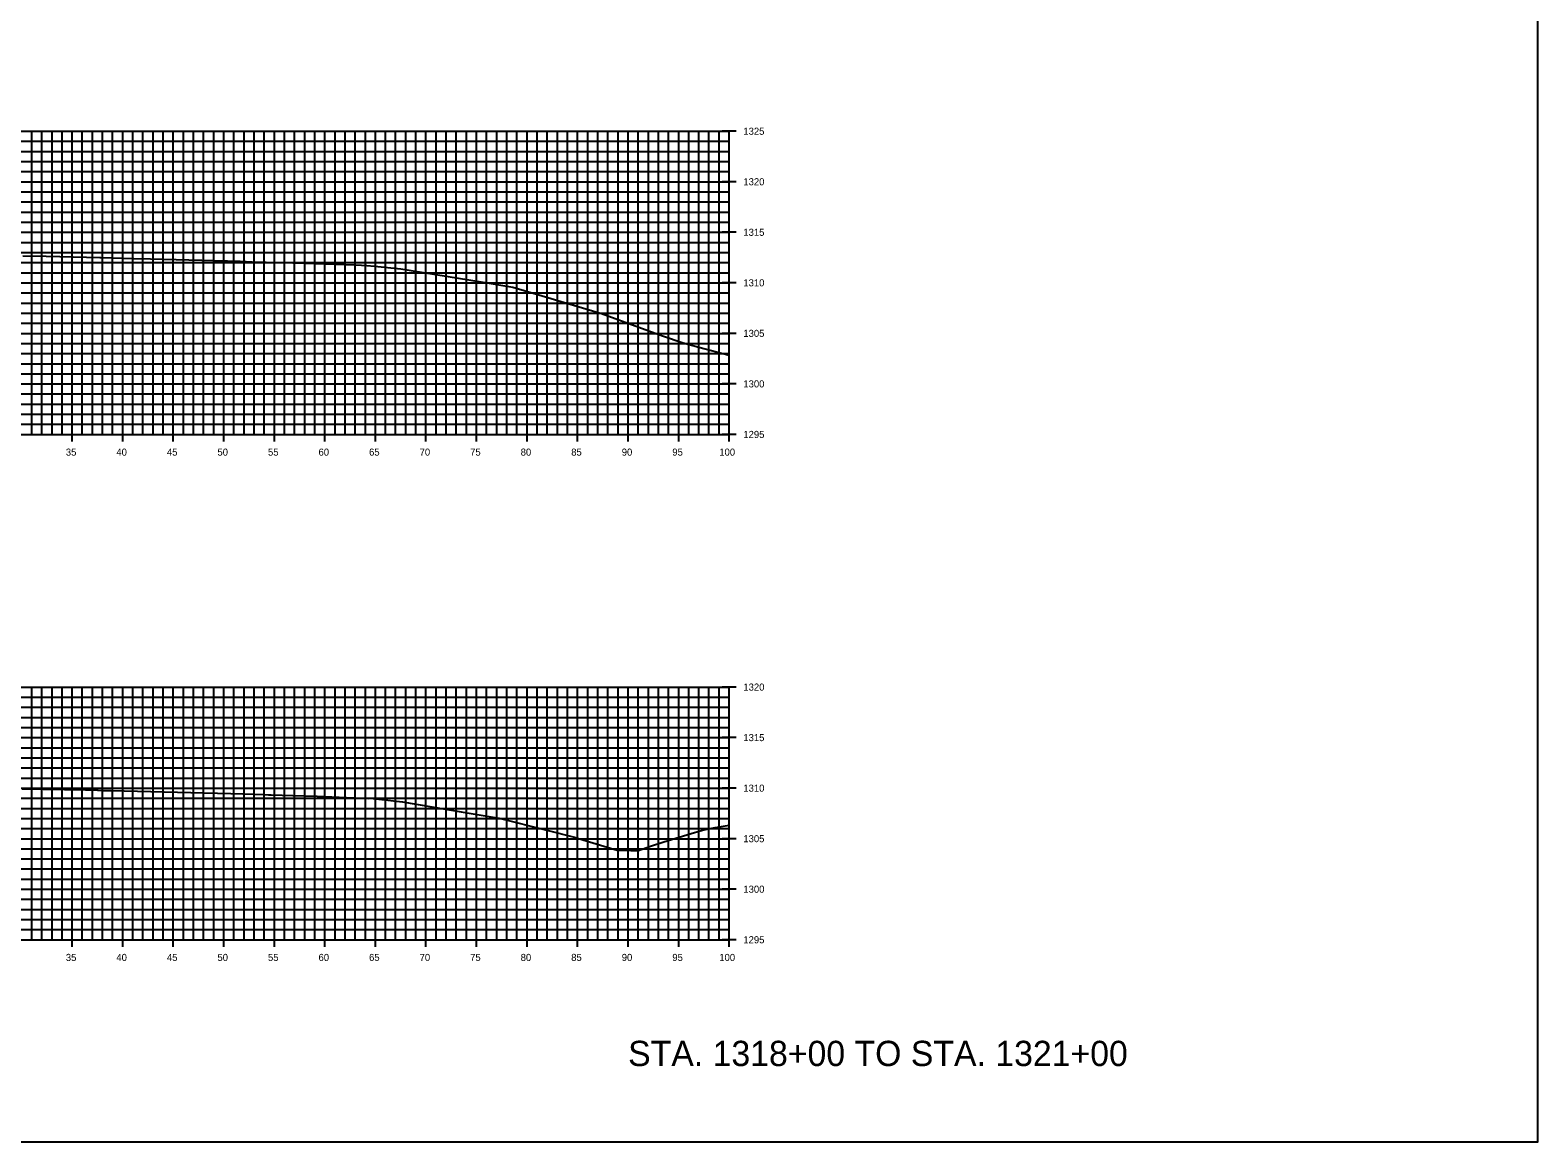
# Model space of a CAD drawing. Extents: x 674939 to 678919, y 750652 to 765176.
# Drawn here: x 678769.4 to 678918.5, y 751152.6 to 751262.6 of the extents above; entities that cross this region are included whole.
import ezdxf

# ---------------------------------------------------------------- set-up
doc = ezdxf.new("R2010")
doc.units = 0
for name, color, linetype in [('R_Axis', 7, 'Continuous'), ('R_Axis Annot', 7, 'Continuous'), ('R_Draft', 7, 'Continuous'), ('R_Exist Surface', 7, 'Continuous'), ('R_Grid', 7, 'Continuous'), ('R_No Plot', 7, 'Continuous')]:
    doc.layers.add(name, color=color, linetype=linetype)

msp = doc.modelspace()

# ---------------------------------------------------------------- linework, layer by layer
at = {"layer": 'R_Axis'}
for p, q in [((678839.23, 751252.55), (678837.83, 751252.55)), ((678838.53, 751222.55), (678838.53, 751252.55)), ((678839.23, 751247.55), (678837.83, 751247.55)), ((678839.23, 751242.55), (678837.83, 751242.55)), ((678839.23, 751237.55), (678837.83, 751237.55)), ((678839.23, 751232.55), (678837.83, 751232.55)), ((678839.23, 751227.55), (678837.83, 751227.55)), ((678638.53, 751222.55), (678838.53, 751222.55)), ((678773.53, 751221.85), (678773.53, 751223.25)), ((678778.53, 751221.85), (678778.53, 751223.25)), ((678783.53, 751221.85), (678783.53, 751223.25)), ((678788.53, 751221.85), (678788.53, 751223.25)), ((678793.53, 751221.85), (678793.53, 751223.25)), ((678798.53, 751221.85), (678798.53, 751223.25)), ((678803.53, 751221.85), (678803.53, 751223.25)), ((678808.53, 751221.85), (678808.53, 751223.25)), ((678813.53, 751221.85), (678813.53, 751223.25)), ((678818.53, 751221.85), (678818.53, 751223.25)), ((678823.53, 751221.85), (678823.53, 751223.25)), ((678828.53, 751221.85), (678828.53, 751223.25)), ((678833.53, 751221.85), (678833.53, 751223.25)), ((678839.23, 751222.55), (678837.83, 751222.55)), ((678838.53, 751221.85), (678838.53, 751223.25)), ((678839.23, 751197.55), (678837.83, 751197.55)), ((678838.53, 751172.55), (678838.53, 751197.55)), ((678839.23, 751192.55), (678837.83, 751192.55)), ((678839.23, 751187.55), (678837.83, 751187.55)), ((678839.23, 751182.55), (678837.83, 751182.55)), ((678839.23, 751177.55), (678837.83, 751177.55)), ((678773.53, 751171.85), (678773.53, 751173.25)), ((678778.53, 751171.85), (678778.53, 751173.25)), ((678783.53, 751171.85), (678783.53, 751173.25)), ((678788.53, 751171.85), (678788.53, 751173.25)), ((678793.53, 751171.85), (678793.53, 751173.25)), ((678798.53, 751171.85), (678798.53, 751173.25)), ((678803.53, 751171.85), (678803.53, 751173.25)), ((678808.53, 751171.85), (678808.53, 751173.25)), ((678813.53, 751171.85), (678813.53, 751173.25)), ((678818.53, 751171.85), (678818.53, 751173.25)), ((678823.53, 751171.85), (678823.53, 751173.25)), ((678828.53, 751171.85), (678828.53, 751173.25)), ((678833.53, 751171.85), (678833.53, 751173.25)), ((678838.53, 751171.85), (678838.53, 751173.25)), ((678638.53, 751172.55), (678838.53, 751172.55)), ((678839.23, 751172.55), (678837.83, 751172.55))]:
    msp.add_line(p, q, dxfattribs=at)
at = {"layer": 'R_Exist Surface'}
for points in [[(678768.65, 751240.23), (678770.95, 751240.18), (678772.31, 751240.15), (678776.25, 751240.06), (678776.36, 751240.06), (678779.64, 751239.96), (678781.29, 751239.92), (678790.15, 751239.68), (678791.34, 751239.64), (678792.66, 751239.6), (678792.73, 751239.6), (678794.03, 751239.55), (678794.69, 751239.55), (678795.37, 751239.54), (678795.7, 751239.52), (678801.43, 751239.32), (678802.16, 751239.29), (678802.67, 751239.28), (678802.69, 751239.28), (678803.42, 751239.21), (678806.03, 751238.93), (678813.99, 751237.64), (678817.13, 751237.12), (678819.68, 751236.37), (678825.91, 751234.5), (678831.93, 751232.3), (678833.96, 751231.6), (678835.53, 751231.18), (678838.53, 751230.38)], [(678768.58, 751187.49), (678774.86, 751187.37), (678776.04, 751187.34), (678776.1, 751187.34), (678776.44, 751187.33), (678777.35, 751187.31), (678789.22, 751187.02), (678790.4, 751186.99), (678792.58, 751186.91), (678792.58, 751186.91), (678792.95, 751186.89), (678793.22, 751186.88), (678796.45, 751186.79), (678797.75, 751186.74), (678802.84, 751186.54), (678803.01, 751186.57), (678803.87, 751186.46), (678806.21, 751186.18), (678812.01, 751185.21), (678815.77, 751184.58), (678820.48, 751183.38), (678823.22, 751182.69), (678824.06, 751182.44), (678827.46, 751181.42), (678828.14, 751181.41), (678829.45, 751181.36), (678830.83, 751181.84), (678832.06, 751182.23), (678835.1, 751183.15), (678836.03, 751183.42), (678837.14, 751183.64), (678838.53, 751183.9)]]:
    msp.add_lwpolyline(points, dxfattribs=at)
at = {"layer": 'R_Grid'}
for p, q in [((678638.53, 751252.55), (678838.53, 751252.55)), ((678769.53, 751222.55), (678769.53, 751252.55)), ((678770.53, 751222.55), (678770.53, 751252.55)), ((678771.53, 751222.55), (678771.53, 751252.55)), ((678772.53, 751222.55), (678772.53, 751252.55)), ((678773.53, 751222.55), (678773.53, 751252.55)), ((678774.53, 751222.55), (678774.53, 751252.55)), ((678775.53, 751222.55), (678775.53, 751252.55)), ((678776.53, 751222.55), (678776.53, 751252.55)), ((678777.53, 751222.55), (678777.53, 751252.55)), ((678778.53, 751222.55), (678778.53, 751252.55)), ((678779.53, 751222.55), (678779.53, 751252.55)), ((678780.53, 751222.55), (678780.53, 751252.55)), ((678781.53, 751222.55), (678781.53, 751252.55)), ((678782.53, 751222.55), (678782.53, 751252.55)), ((678783.53, 751222.55), (678783.53, 751252.55)), ((678784.53, 751222.55), (678784.53, 751252.55)), ((678785.53, 751222.55), (678785.53, 751252.55)), ((678786.53, 751222.55), (678786.53, 751252.55)), ((678787.53, 751222.55), (678787.53, 751252.55)), ((678788.53, 751222.55), (678788.53, 751252.55)), ((678789.53, 751222.55), (678789.53, 751252.55)), ((678790.53, 751222.55), (678790.53, 751252.55)), ((678791.53, 751222.55), (678791.53, 751252.55)), ((678792.53, 751222.55), (678792.53, 751252.55)), ((678793.53, 751222.55), (678793.53, 751252.55)), ((678794.53, 751222.55), (678794.53, 751252.55)), ((678795.53, 751222.55), (678795.53, 751252.55)), ((678796.53, 751222.55), (678796.53, 751252.55)), ((678797.53, 751222.55), (678797.53, 751252.55)), ((678798.53, 751222.55), (678798.53, 751252.55)), ((678799.53, 751222.55), (678799.53, 751252.55)), ((678800.53, 751222.55), (678800.53, 751252.55)), ((678801.53, 751222.55), (678801.53, 751252.55)), ((678802.53, 751222.55), (678802.53, 751252.55)), ((678803.53, 751222.55), (678803.53, 751252.55)), ((678804.53, 751222.55), (678804.53, 751252.55)), ((678805.53, 751222.55), (678805.53, 751252.55)), ((678806.53, 751222.55), (678806.53, 751252.55)), ((678807.53, 751222.55), (678807.53, 751252.55)), ((678808.53, 751222.55), (678808.53, 751252.55)), ((678809.53, 751222.55), (678809.53, 751252.55)), ((678810.53, 751222.55), (678810.53, 751252.55)), ((678811.53, 751222.55), (678811.53, 751252.55)), ((678812.53, 751222.55), (678812.53, 751252.55)), ((678813.53, 751222.55), (678813.53, 751252.55)), ((678814.53, 751222.55), (678814.53, 751252.55)), ((678815.53, 751222.55), (678815.53, 751252.55)), ((678816.53, 751222.55), (678816.53, 751252.55)), ((678817.53, 751222.55), (678817.53, 751252.55)), ((678818.53, 751222.55), (678818.53, 751252.55)), ((678819.53, 751222.55), (678819.53, 751252.55)), ((678820.53, 751222.55), (678820.53, 751252.55)), ((678821.53, 751222.55), (678821.53, 751252.55)), ((678822.53, 751222.55), (678822.53, 751252.55)), ((678823.53, 751222.55), (678823.53, 751252.55)), ((678824.53, 751222.55), (678824.53, 751252.55)), ((678825.53, 751222.55), (678825.53, 751252.55)), ((678826.53, 751222.55), (678826.53, 751252.55)), ((678827.53, 751222.55), (678827.53, 751252.55)), ((678828.53, 751222.55), (678828.53, 751252.55)), ((678829.53, 751222.55), (678829.53, 751252.55)), ((678830.53, 751222.55), (678830.53, 751252.55)), ((678831.53, 751222.55), (678831.53, 751252.55)), ((678832.53, 751222.55), (678832.53, 751252.55)), ((678833.53, 751222.55), (678833.53, 751252.55)), ((678834.53, 751222.55), (678834.53, 751252.55)), ((678835.53, 751222.55), (678835.53, 751252.55)), ((678836.53, 751222.55), (678836.53, 751252.55)), ((678837.53, 751222.55), (678837.53, 751252.55)), ((678838.53, 751222.55), (678838.53, 751252.55)), ((678638.53, 751251.55), (678838.53, 751251.55)), ((678638.53, 751250.55), (678838.53, 751250.55)), ((678638.53, 751249.55), (678838.53, 751249.55)), ((678638.53, 751248.55), (678838.53, 751248.55)), ((678638.53, 751247.55), (678838.53, 751247.55)), ((678638.53, 751246.55), (678838.53, 751246.55)), ((678638.53, 751245.55), (678838.53, 751245.55)), ((678638.53, 751244.55), (678838.53, 751244.55)), ((678638.53, 751243.55), (678838.53, 751243.55)), ((678638.53, 751242.55), (678838.53, 751242.55)), ((678638.53, 751241.55), (678838.53, 751241.55)), ((678638.53, 751240.55), (678838.53, 751240.55)), ((678638.53, 751239.55), (678838.53, 751239.55)), ((678638.53, 751238.55), (678838.53, 751238.55)), ((678638.53, 751237.55), (678838.53, 751237.55)), ((678638.53, 751236.55), (678838.53, 751236.55)), ((678638.53, 751235.55), (678838.53, 751235.55)), ((678638.53, 751234.55), (678838.53, 751234.55)), ((678638.53, 751233.55), (678838.53, 751233.55)), ((678638.53, 751232.55), (678838.53, 751232.55)), ((678638.53, 751231.55), (678838.53, 751231.55)), ((678638.53, 751230.55), (678838.53, 751230.55)), ((678638.53, 751229.55), (678838.53, 751229.55)), ((678638.53, 751228.55), (678838.53, 751228.55)), ((678638.53, 751227.55), (678838.53, 751227.55)), ((678638.53, 751226.55), (678838.53, 751226.55)), ((678638.53, 751225.55), (678838.53, 751225.55)), ((678638.53, 751224.55), (678838.53, 751224.55)), ((678638.53, 751223.55), (678838.53, 751223.55)), ((678638.53, 751222.55), (678838.53, 751222.55)), ((678638.53, 751197.55), (678838.53, 751197.55)), ((678638.53, 751196.55), (678838.53, 751196.55)), ((678769.53, 751172.55), (678769.53, 751197.55)), ((678770.53, 751172.55), (678770.53, 751197.55)), ((678771.53, 751172.55), (678771.53, 751197.55)), ((678772.53, 751172.55), (678772.53, 751197.55)), ((678773.53, 751172.55), (678773.53, 751197.55)), ((678774.53, 751172.55), (678774.53, 751197.55)), ((678775.53, 751172.55), (678775.53, 751197.55)), ((678776.53, 751172.55), (678776.53, 751197.55)), ((678777.53, 751172.55), (678777.53, 751197.55)), ((678778.53, 751172.55), (678778.53, 751197.55)), ((678779.53, 751172.55), (678779.53, 751197.55)), ((678780.53, 751172.55), (678780.53, 751197.55)), ((678781.53, 751172.55), (678781.53, 751197.55)), ((678782.53, 751172.55), (678782.53, 751197.55)), ((678783.53, 751172.55), (678783.53, 751197.55)), ((678784.53, 751172.55), (678784.53, 751197.55)), ((678785.53, 751172.55), (678785.53, 751197.55)), ((678786.53, 751172.55), (678786.53, 751197.55)), ((678787.53, 751172.55), (678787.53, 751197.55)), ((678788.53, 751172.55), (678788.53, 751197.55)), ((678789.53, 751172.55), (678789.53, 751197.55)), ((678790.53, 751172.55), (678790.53, 751197.55)), ((678791.53, 751172.55), (678791.53, 751197.55)), ((678792.53, 751172.55), (678792.53, 751197.55)), ((678793.53, 751172.55), (678793.53, 751197.55)), ((678794.53, 751172.55), (678794.53, 751197.55)), ((678795.53, 751172.55), (678795.53, 751197.55)), ((678796.53, 751172.55), (678796.53, 751197.55)), ((678797.53, 751172.55), (678797.53, 751197.55)), ((678798.53, 751172.55), (678798.53, 751197.55)), ((678799.53, 751172.55), (678799.53, 751197.55)), ((678800.53, 751172.55), (678800.53, 751197.55)), ((678801.53, 751172.55), (678801.53, 751197.55)), ((678802.53, 751172.55), (678802.53, 751197.55)), ((678803.53, 751172.55), (678803.53, 751197.55)), ((678804.53, 751172.55), (678804.53, 751197.55)), ((678805.53, 751172.55), (678805.53, 751197.55)), ((678806.53, 751172.55), (678806.53, 751197.55)), ((678807.53, 751172.55), (678807.53, 751197.55)), ((678808.53, 751172.55), (678808.53, 751197.55)), ((678809.53, 751172.55), (678809.53, 751197.55)), ((678810.53, 751172.55), (678810.53, 751197.55)), ((678811.53, 751172.55), (678811.53, 751197.55)), ((678812.53, 751172.55), (678812.53, 751197.55)), ((678813.53, 751172.55), (678813.53, 751197.55)), ((678814.53, 751172.55), (678814.53, 751197.55)), ((678815.53, 751172.55), (678815.53, 751197.55)), ((678816.53, 751172.55), (678816.53, 751197.55)), ((678817.53, 751172.55), (678817.53, 751197.55)), ((678818.53, 751172.55), (678818.53, 751197.55)), ((678819.53, 751172.55), (678819.53, 751197.55)), ((678820.53, 751172.55), (678820.53, 751197.55)), ((678821.53, 751172.55), (678821.53, 751197.55)), ((678822.53, 751172.55), (678822.53, 751197.55)), ((678823.53, 751172.55), (678823.53, 751197.55)), ((678824.53, 751172.55), (678824.53, 751197.55)), ((678825.53, 751172.55), (678825.53, 751197.55)), ((678826.53, 751172.55), (678826.53, 751197.55)), ((678827.53, 751172.55), (678827.53, 751197.55)), ((678828.53, 751172.55), (678828.53, 751197.55)), ((678829.53, 751172.55), (678829.53, 751197.55)), ((678830.53, 751172.55), (678830.53, 751197.55)), ((678831.53, 751172.55), (678831.53, 751197.55)), ((678832.53, 751172.55), (678832.53, 751197.55)), ((678833.53, 751172.55), (678833.53, 751197.55)), ((678834.53, 751172.55), (678834.53, 751197.55)), ((678835.53, 751172.55), (678835.53, 751197.55)), ((678836.53, 751172.55), (678836.53, 751197.55)), ((678837.53, 751172.55), (678837.53, 751197.55)), ((678838.53, 751172.55), (678838.53, 751197.55)), ((678638.53, 751195.55), (678838.53, 751195.55)), ((678638.53, 751194.55), (678838.53, 751194.55)), ((678638.53, 751193.55), (678838.53, 751193.55)), ((678638.53, 751192.55), (678838.53, 751192.55)), ((678638.53, 751191.55), (678838.53, 751191.55)), ((678638.53, 751190.55), (678838.53, 751190.55)), ((678638.53, 751189.55), (678838.53, 751189.55)), ((678638.53, 751188.55), (678838.53, 751188.55)), ((678638.53, 751187.55), (678838.53, 751187.55)), ((678638.53, 751186.55), (678838.53, 751186.55)), ((678638.53, 751185.55), (678838.53, 751185.55)), ((678638.53, 751184.55), (678838.53, 751184.55)), ((678638.53, 751183.55), (678838.53, 751183.55)), ((678638.53, 751182.55), (678838.53, 751182.55)), ((678638.53, 751181.55), (678838.53, 751181.55)), ((678638.53, 751180.55), (678838.53, 751180.55)), ((678638.53, 751179.55), (678838.53, 751179.55)), ((678638.53, 751178.55), (678838.53, 751178.55)), ((678638.53, 751177.55), (678838.53, 751177.55)), ((678638.53, 751176.55), (678838.53, 751176.55)), ((678638.53, 751175.55), (678838.53, 751175.55)), ((678638.53, 751174.55), (678838.53, 751174.55)), ((678638.53, 751173.55), (678838.53, 751173.55)), ((678638.53, 751172.55), (678838.53, 751172.55))]:
    msp.add_line(p, q, dxfattribs=at)
at = {"layer": 'R_No Plot'}
msp.add_lwpolyline([(678578.53, 751152.55), (678918.53, 751152.55), (678918.53, 751372.55), (678578.53, 751372.55)], close=True, dxfattribs=at)

# ---------------------------------------------------------------- texts
at = {"layer": 'R_Axis Annot'}
for s, p in [('1325', (678839.93, 751252.2)), ('1320', (678839.93, 751247.2)), ('1315', (678839.93, 751242.2)), ('1310', (678839.93, 751237.2)), ('1305', (678839.93, 751232.2)), ('1300', (678839.93, 751227.2)), ('1295', (678839.93, 751222.2)), ('35', (678772.9, 751220.45)), ('40', (678777.9, 751220.45)), ('45', (678782.9, 751220.45)), ('50', (678787.9, 751220.45)), ('55', (678792.9, 751220.45)), ('60', (678797.9, 751220.45)), ('65', (678802.9, 751220.45)), ('70', (678807.9, 751220.45)), ('75', (678812.9, 751220.45)), ('80', (678817.9, 751220.45)), ('85', (678822.9, 751220.45)), ('90', (678827.9, 751220.45)), ('95', (678832.9, 751220.45)), ('100', (678837.55, 751220.45)), ('1320', (678839.93, 751197.2)), ('1315', (678839.93, 751192.2)), ('1310', (678839.93, 751187.2)), ('1305', (678839.93, 751182.2)), ('1300', (678839.93, 751177.2)), ('1295', (678839.93, 751172.2)), ('35', (678772.9, 751170.45)), ('40', (678777.9, 751170.45)), ('45', (678782.9, 751170.45)), ('50', (678787.9, 751170.45)), ('55', (678792.9, 751170.45)), ('60', (678797.9, 751170.45)), ('65', (678802.9, 751170.45)), ('70', (678807.9, 751170.45)), ('75', (678812.9, 751170.45)), ('80', (678817.9, 751170.45)), ('85', (678822.9, 751170.45)), ('90', (678827.9, 751170.45)), ('95', (678832.9, 751170.45)), ('100', (678837.55, 751170.45))]:
    msp.add_text(s, height=0.7, dxfattribs=at).set_placement(p)
at = {"layer": 'R_Draft'}
msp.add_text('STA. 1318+00 TO STA. 1321+00', height=2.5, dxfattribs=at).set_placement((678828.53, 751160.05))

doc.saveas('drawing.dxf')
